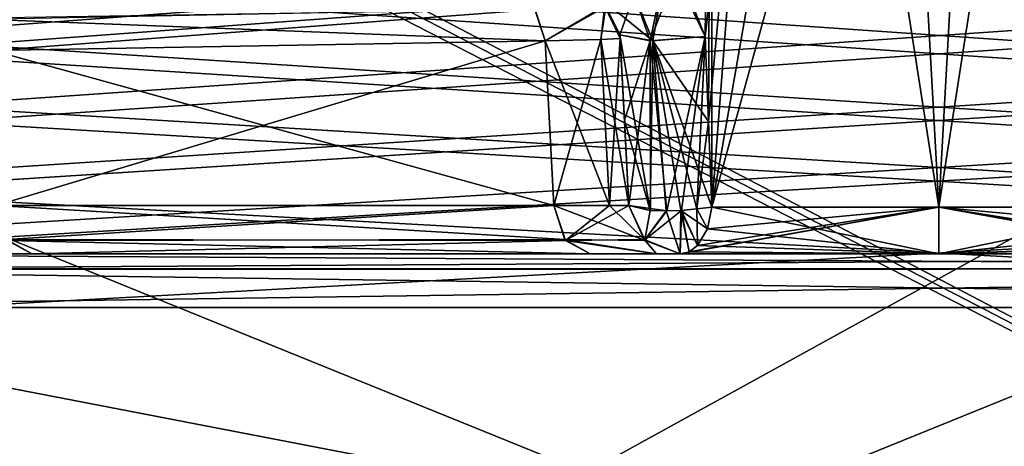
# Model space of a CAD drawing. Header units: inches. Extents: x -9.7 to 9.7, y -2.4 to 4.3.
# Tile 534 of 656: x -0.538 to 0.038, y -1.218 to -0.968. Entities that reach past the tile are written whole.
import ezdxf

# ---------------------------------------------------------------- set-up
doc = ezdxf.new("R2010")
doc.units = ezdxf.units.IN
doc.header["$LTSCALE"] = 101.851852
doc.header["$MEASUREMENT"] = 0
for name, color, linetype in [('1891', 7, 'CONTINUOUS'), ('1892', 7, 'CONTINUOUS'), ('1893', 7, 'CONTINUOUS'), ('1894', 7, 'CONTINUOUS'), ('1895', 7, 'CONTINUOUS'), ('1901', 7, 'CONTINUOUS'), ('1902', 7, 'CONTINUOUS'), ('1912', 7, 'CONTINUOUS'), ('1915', 7, 'CONTINUOUS'), ('1948', 7, 'CONTINUOUS'), ('231', 7, 'CONTINUOUS'), ('2554', 7, 'CONTINUOUS'), ('2564', 7, 'CONTINUOUS'), ('2589', 7, 'CONTINUOUS'), ('2620', 7, 'CONTINUOUS'), ('2621', 7, 'CONTINUOUS'), ('2622', 7, 'CONTINUOUS'), ('2623', 7, 'CONTINUOUS'), ('2624', 7, 'CONTINUOUS'), ('2625', 7, 'CONTINUOUS'), ('2645', 7, 'CONTINUOUS'), ('2646', 7, 'CONTINUOUS'), ('2647', 7, 'CONTINUOUS'), ('2657', 7, 'CONTINUOUS'), ('2680', 7, 'CONTINUOUS'), ('2681', 7, 'CONTINUOUS'), ('2682', 7, 'CONTINUOUS'), ('2683', 7, 'CONTINUOUS'), ('2684', 7, 'CONTINUOUS'), ('2687', 7, 'CONTINUOUS'), ('467', 7, 'CONTINUOUS'), ('811', 7, 'CONTINUOUS'), ('812', 7, 'CONTINUOUS'), ('813', 7, 'CONTINUOUS'), ('814', 7, 'CONTINUOUS'), ('8185', 7, 'CONTINUOUS'), ('8186', 7, 'CONTINUOUS'), ('8187', 7, 'CONTINUOUS'), ('8188', 7, 'CONTINUOUS'), ('8189', 7, 'CONTINUOUS'), ('8370', 7, 'CONTINUOUS'), ('8384', 7, 'CONTINUOUS')]:
    doc.layers.add(name, color=color, linetype=linetype)

msp = doc.modelspace()

# ---------------------------------------------------------------- linework, layer by layer
at = {"layer": '1891', "linetype": 'CONTINUOUS'}
for points in [[(-0.13685, -0.97777, -2.8532), (-0.15273, -0.93781, -2.8321), (-0.10209, -0.67564, -2.84702), (-0.13685, -0.97777, -2.8532)], [(-0.13493, -1.0275, -2.86062), (-0.13685, -0.97777, -2.8532), (-0.10209, -0.67564, -2.84702), (-0.13493, -1.0275, -2.86062)], [(-0.13298, -1.07761, -2.86788), (-0.13493, -1.0275, -2.86062), (-0.10209, -0.67564, -2.84702), (-0.13298, -1.07761, -2.86788)], [(0, -1.07761, -2.91416), (-0.13298, -1.07761, -2.86788), (-0.02232, -0.67564, -2.8776), (0, -1.07761, -2.91416)], [(-0.02232, -0.67564, -2.8776), (-0.13298, -1.07761, -2.86788), (-0.10209, -0.67564, -2.84702), (-0.02232, -0.67564, -2.8776)], [(0.06254, -0.67564, -2.86771), (0, -1.07761, -2.91416), (-0.02232, -0.67564, -2.8776), (0.06254, -0.67564, -2.86771)], [(0.13297, -1.07761, -2.86788), (0, -1.07761, -2.91416), (0.06254, -0.67564, -2.86771), (0.13297, -1.07761, -2.86788)]]:
    msp.add_3dface(points, dxfattribs=at)
at = {"layer": '1892', "linetype": 'CONTINUOUS'}
for points in [[(-0.18672, -0.97673, -2.87549), (-0.16898, -0.98022, -2.84856), (-0.18411, -1.02663, -2.88353), (-0.18672, -0.97673, -2.87549)], [(-0.16898, -0.98022, -2.84856), (-0.13685, -0.97777, -2.8532), (-0.15933, -1.07976, -2.86273), (-0.16898, -0.98022, -2.84856)], [(-0.15933, -1.07976, -2.86273), (-0.13685, -0.97777, -2.8532), (-0.15076, -1.07952, -2.86166), (-0.15933, -1.07976, -2.86273)], [(-0.15076, -1.07952, -2.86166), (-0.13685, -0.97777, -2.8532), (-0.14173, -1.07868, -2.86319), (-0.15076, -1.07952, -2.86166)], [(-0.13685, -0.97777, -2.8532), (-0.13493, -1.0275, -2.86062), (-0.14173, -1.07868, -2.86319), (-0.13685, -0.97777, -2.8532)], [(-0.16898, -0.98022, -2.84856), (-0.18149, -1.07657, -2.8913), (-0.18411, -1.02663, -2.88353), (-0.16898, -0.98022, -2.84856)], [(-0.18149, -1.07657, -2.8913), (-0.16898, -0.98022, -2.84856), (-0.16885, -1.07956, -2.86724), (-0.18149, -1.07657, -2.8913)], [(-0.16885, -1.07956, -2.86724), (-0.16898, -0.98022, -2.84856), (-0.15933, -1.07976, -2.86273), (-0.16885, -1.07956, -2.86724)], [(-0.13493, -1.0275, -2.86062), (-0.13298, -1.07761, -2.86788), (-0.14173, -1.07868, -2.86319), (-0.13493, -1.0275, -2.86062)]]:
    msp.add_3dface(points, dxfattribs=at)
at = {"layer": '1893', "linetype": 'CONTINUOUS'}
for points in [[(-0.18661, -0.97886, -2.99727), (-0.18672, -0.97673, -2.87549), (-0.18411, -1.02663, -2.88353), (-0.18661, -0.97886, -2.99727)], [(-0.18149, -1.07657, -2.8913), (-0.18661, -0.97886, -2.99727), (-0.18411, -1.02663, -2.88353), (-0.18149, -1.07657, -2.8913)], [(-0.18661, -0.97886, -2.99727), (-0.18149, -1.07657, -2.8913), (-0.18149, -1.07657, -2.99939), (-0.18661, -0.97886, -2.99727)]]:
    msp.add_3dface(points, dxfattribs=at)
at = {"layer": '1894', "linetype": 'CONTINUOUS'}
for points in [[(-0.23041, -0.98036, -3.10323), (-0.19798, -0.97955, -3.05463), (-0.22536, -1.07657, -3.10532), (-0.23041, -0.98036, -3.10323)], [(-0.22536, -1.07657, -3.10532), (-0.19798, -0.97955, -3.05463), (-0.19288, -1.0767, -3.05672), (-0.22536, -1.07657, -3.10532)], [(-0.19798, -0.97955, -3.05463), (-0.18661, -0.97886, -2.99727), (-0.19288, -1.0767, -3.05672), (-0.19798, -0.97955, -3.05463)], [(-0.18661, -0.97886, -2.99727), (-0.18149, -1.07657, -2.99939), (-0.19288, -1.0767, -3.05672), (-0.18661, -0.97886, -2.99727)]]:
    msp.add_3dface(points, dxfattribs=at)
at = {"layer": '1895', "linetype": 'CONTINUOUS'}
for points in [[(-0.55415, -0.98602, -3.42739), (-0.23041, -0.98036, -3.10323), (-0.55218, -1.07657, -3.43214), (-0.55415, -0.98602, -3.42739)], [(-0.23041, -0.98036, -3.10323), (-0.22536, -1.07657, -3.10532), (-0.55218, -1.07657, -3.43214), (-0.23041, -0.98036, -3.10323)]]:
    msp.add_3dface(points, dxfattribs=at)
at = {"layer": '1901', "linetype": 'CONTINUOUS'}
for points in [[(-0.58932, -1.105, -3.49227), (-0.531, -1.105, -3.45332), (-0.77731, -1.105, -3.65059), (-0.58932, -1.105, -3.49227)], [(-0.77731, -1.105, -3.65059), (-0.531, -1.105, -3.45332), (0.15153, -1.105, -2.99939), (-0.77731, -1.105, -3.65059)], [(0.77731, -1.105, -3.65059), (-0.77731, -1.105, -3.65059), (0.7728, -1.105, -3.57709), (0.77731, -1.105, -3.65059)], [(0.7728, -1.105, -3.57709), (-0.77731, -1.105, -3.65059), (0.65811, -1.105, -3.50597), (0.7728, -1.105, -3.57709)], [(0.65811, -1.105, -3.50597), (-0.77731, -1.105, -3.65059), (0.58932, -1.105, -3.49227), (0.65811, -1.105, -3.50597)], [(0.58932, -1.105, -3.49227), (-0.77731, -1.105, -3.65059), (0.531, -1.105, -3.45332), (0.58932, -1.105, -3.49227)], [(0.531, -1.105, -3.45332), (-0.77731, -1.105, -3.65059), (0.20418, -1.105, -3.1265), (0.531, -1.105, -3.45332)], [(0.20418, -1.105, -3.1265), (-0.77731, -1.105, -3.65059), (0.16523, -1.105, -3.06818), (0.20418, -1.105, -3.1265)], [(0.16523, -1.105, -3.06818), (-0.77731, -1.105, -3.65059), (0.15153, -1.105, -2.99939), (0.16523, -1.105, -3.06818)], [(0, -1.105, -2.94404), (0.15153, -1.105, -2.8913), (-0.531, -1.105, -3.45332), (0, -1.105, -2.94404)], [(-0.531, -1.105, -3.45332), (0.15153, -1.105, -2.8913), (0.15153, -1.105, -2.99939), (-0.531, -1.105, -3.45332)], [(-0.20418, -1.105, -3.1265), (0, -1.105, -2.94404), (-0.531, -1.105, -3.45332), (-0.20418, -1.105, -3.1265)], [(-0.16523, -1.105, -3.06818), (0, -1.105, -2.94404), (-0.20418, -1.105, -3.1265), (-0.16523, -1.105, -3.06818)], [(-0.15153, -1.105, -2.99939), (0, -1.105, -2.94404), (-0.16523, -1.105, -3.06818), (-0.15153, -1.105, -2.99939)], [(-0.15153, -1.105, -2.8913), (0, -1.105, -2.94404), (-0.15153, -1.105, -2.99939), (-0.15153, -1.105, -2.8913)]]:
    msp.add_3dface(points, dxfattribs=at)
at = {"layer": '1902', "linetype": 'CONTINUOUS'}
for points in [[(0, -1.07761, -2.91416), (0, -1.105, -2.94404), (-0.15153, -1.105, -2.8913), (0, -1.07761, -2.91416)], [(0, -1.07761, -2.91416), (-0.15153, -1.105, -2.8913), (-0.14621, -1.10375, -2.88458), (0, -1.07761, -2.91416)], [(-0.14133, -1.1001, -2.87843), (0, -1.07761, -2.91416), (-0.14621, -1.10375, -2.88458), (-0.14133, -1.1001, -2.87843)], [(-0.13552, -1.09035, -2.8711), (0, -1.07761, -2.91416), (-0.14133, -1.1001, -2.87843), (-0.13552, -1.09035, -2.8711)], [(-0.13298, -1.07761, -2.86788), (0, -1.07761, -2.91416), (-0.13552, -1.09035, -2.8711), (-0.13298, -1.07761, -2.86788)], [(0, -1.07761, -2.91416), (0.13297, -1.07761, -2.86788), (0, -1.105, -2.94404), (0, -1.07761, -2.91416)], [(0, -1.105, -2.94404), (0.13297, -1.07761, -2.86788), (0.13552, -1.09035, -2.8711), (0, -1.105, -2.94404)], [(0.14133, -1.1001, -2.87843), (0, -1.105, -2.94404), (0.13552, -1.09035, -2.8711), (0.14133, -1.1001, -2.87843)], [(0.14621, -1.10375, -2.88458), (0, -1.105, -2.94404), (0.14133, -1.1001, -2.87843), (0.14621, -1.10375, -2.88458)], [(0.15153, -1.105, -2.8913), (0, -1.105, -2.94404), (0.14621, -1.10375, -2.88458), (0.15153, -1.105, -2.8913)]]:
    msp.add_3dface(points, dxfattribs=at)
at = {"layer": '1912', "linetype": 'CONTINUOUS'}
for points in [[(-0.77731, -1.105, -3.65059), (0.79188, -1.11374, -3.67882), (-0.79186, -1.11369, -3.67876), (-0.77731, -1.105, -3.65059)], [(-0.77731, -1.105, -3.65059), (0.77731, -1.105, -3.65059), (0.79188, -1.11374, -3.67882), (-0.77731, -1.105, -3.65059)], [(-0.79186, -1.11369, -3.67876), (0.80561, -1.13627, -3.69695), (-0.80561, -1.13627, -3.69695), (-0.79186, -1.11369, -3.67876)], [(0.79188, -1.11374, -3.67882), (0.80561, -1.13627, -3.69695), (-0.79186, -1.11369, -3.67876), (0.79188, -1.11374, -3.67882)]]:
    msp.add_3dface(points, dxfattribs=at)
at = {"layer": '1915', "linetype": 'CONTINUOUS'}
for points in [[(-0.80561, -1.13627, -3.69695), (0.80561, -1.13627, -3.69695), (-0.87633, -1.44873, -3.82319), (-0.80561, -1.13627, -3.69695)], [(0.80561, -1.13627, -3.69695), (0.83428, -1.24606, -3.7413), (-0.87633, -1.44873, -3.82319), (0.80561, -1.13627, -3.69695)]]:
    msp.add_3dface(points, dxfattribs=at)
at = {"layer": '1948', "linetype": 'CONTINUOUS'}
for points in [[(-0.92191, -0.63817, -4.47526), (-0.91869, -0.64808, -4.47474), (0.86929, -1.57343, -4.42625), (-0.92191, -0.63817, -4.47526)], [(-0.92191, -0.63817, -4.47526), (0.86929, -1.57343, -4.42625), (0.91724, -0.65843, -4.4742), (-0.92191, -0.63817, -4.47526)], [(-0.91869, -0.64808, -4.47474), (-0.91724, -0.65843, -4.4742), (0.86929, -1.57343, -4.42625), (-0.91869, -0.64808, -4.47474)], [(0.86929, -1.57343, -4.42625), (-0.91724, -0.65843, -4.4742), (-0.86929, -1.57343, -4.42625), (0.86929, -1.57343, -4.42625)]]:
    msp.add_3dface(points, dxfattribs=at)
at = {"layer": '231', "linetype": 'CONTINUOUS'}
for points in [[(8.57837, -1.57343, -4.62775), (-8.57837, -1.57343, -4.62775), (8.52935, -0.63817, -4.57874), (8.57837, -1.57343, -4.62775)], [(5.89693, -0.63817, -4.57874), (-8.57837, -1.57343, -4.62775), (5.12257, -0.63817, -4.57874), (5.89693, -0.63817, -4.57874)], [(-8.57837, -1.57343, -4.62775), (5.89693, -0.63817, -4.57874), (6.10307, -0.63817, -4.57874), (-8.57837, -1.57343, -4.62775)], [(5.12257, -0.63817, -4.57874), (-8.57837, -1.57343, -4.62775), (4.87743, -0.63817, -4.57874), (5.12257, -0.63817, -4.57874)], [(4.87743, -0.63817, -4.57874), (-8.57837, -1.57343, -4.62775), (4.10307, -0.63817, -4.57874), (4.87743, -0.63817, -4.57874)], [(4.10307, -0.63817, -4.57874), (-8.57837, -1.57343, -4.62775), (3.89693, -0.63817, -4.57874), (4.10307, -0.63817, -4.57874)], [(3.89693, -0.63817, -4.57874), (-8.57837, -1.57343, -4.62775), (3.12257, -0.63817, -4.57874), (3.89693, -0.63817, -4.57874)], [(3.12257, -0.63817, -4.57874), (-8.57837, -1.57343, -4.62775), (2.87743, -0.63817, -4.57874), (3.12257, -0.63817, -4.57874)], [(2.87743, -0.63817, -4.57874), (-8.57837, -1.57343, -4.62775), (2.10307, -0.63817, -4.57874), (2.87743, -0.63817, -4.57874)], [(2.10307, -0.63817, -4.57874), (-8.57837, -1.57343, -4.62775), (1.89693, -0.63817, -4.57874), (2.10307, -0.63817, -4.57874)], [(1.89693, -0.63817, -4.57874), (-8.57837, -1.57343, -4.62775), (-1.89693, -0.63817, -4.57874), (1.89693, -0.63817, -4.57874)], [(8.52935, -0.63817, -4.57874), (-8.57837, -1.57343, -4.62775), (7.12257, -0.63817, -4.57874), (8.52935, -0.63817, -4.57874)], [(7.12257, -0.63817, -4.57874), (-8.57837, -1.57343, -4.62775), (6.87743, -0.63817, -4.57874), (7.12257, -0.63817, -4.57874)], [(6.87743, -0.63817, -4.57874), (-8.57837, -1.57343, -4.62775), (6.10307, -0.63817, -4.57874), (6.87743, -0.63817, -4.57874)]]:
    msp.add_3dface(points, dxfattribs=at)
at = {"layer": '2554', "linetype": 'CONTINUOUS'}
for points in [[(-0.15272, -0.93782, 2.8321), (-0.13685, -0.97778, 2.8532), (-0.13315, -0.67564, 2.81962), (-0.15272, -0.93782, 2.8321)], [(-0.13685, -0.97778, 2.8532), (-0.13493, -1.0275, 2.86062), (-0.13315, -0.67564, 2.81962), (-0.13685, -0.97778, 2.8532)], [(-0.13493, -1.0275, 2.86062), (-0.13297, -1.07761, 2.86788), (-0.13315, -0.67564, 2.81962), (-0.13493, -1.0275, 2.86062)], [(-0.13315, -0.67564, 2.81962), (-0.13297, -1.07761, 2.86788), (-0.06254, -0.67564, 2.86771), (-0.13315, -0.67564, 2.81962)], [(-0.13297, -1.07761, 2.86788), (0, -1.07761, 2.91416), (-0.06254, -0.67564, 2.86771), (-0.13297, -1.07761, 2.86788)], [(-0.06254, -0.67564, 2.86771), (0, -1.07761, 2.91416), (0.02232, -0.67564, 2.8776), (-0.06254, -0.67564, 2.86771)], [(0, -1.07761, 2.91416), (0.13298, -1.07761, 2.86788), (0.02232, -0.67564, 2.8776), (0, -1.07761, 2.91416)], [(0.02232, -0.67564, 2.8776), (0.13298, -1.07761, 2.86788), (0.10209, -0.67564, 2.84702), (0.02232, -0.67564, 2.8776)]]:
    msp.add_3dface(points, dxfattribs=at)
at = {"layer": '2564', "linetype": 'CONTINUOUS'}
for points in [[(0.83223, -1.44873, 3.82319), (-0.78869, -1.13627, 3.69695), (-0.80812, -1.22417, 3.73246), (0.83223, -1.44873, 3.82319)], [(0.80561, -1.13627, 3.69695), (-0.78869, -1.13627, 3.69695), (0.83223, -1.44873, 3.82319), (0.80561, -1.13627, 3.69695)]]:
    msp.add_3dface(points, dxfattribs=at)
at = {"layer": '2589', "linetype": 'CONTINUOUS'}
for points in [[(0.8742, -0.63817, 4.47526), (-0.82519, -1.57343, 4.42625), (-0.8742, -0.63817, 4.47526), (0.8742, -0.63817, 4.47526)], [(0.8742, -0.63817, 4.47526), (0.82519, -1.57343, 4.42625), (-0.82519, -1.57343, 4.42625), (0.8742, -0.63817, 4.47526)]]:
    msp.add_3dface(points, dxfattribs=at)
at = {"layer": '2620', "linetype": 'CONTINUOUS'}
for points in [[(-0.56057, -0.96703, 3.42131), (-0.55415, -0.98602, 3.42739), (-0.23643, -0.9619, 3.09753), (-0.56057, -0.96703, 3.42131)], [(-0.23643, -0.9619, 3.09753), (-0.55415, -0.98602, 3.42739), (-0.23041, -0.98036, 3.10323), (-0.23643, -0.9619, 3.09753)]]:
    msp.add_3dface(points, dxfattribs=at)
at = {"layer": '2621', "linetype": 'CONTINUOUS'}
for points in [[(-0.23643, -0.9619, 3.09753), (-0.23041, -0.98036, 3.10323), (-0.19559, -0.95974, 2.99762), (-0.23643, -0.9619, 3.09753)], [(-0.19559, -0.95974, 2.99762), (-0.23041, -0.98036, 3.10323), (-0.19798, -0.97955, 3.05461), (-0.19559, -0.95974, 2.99762)], [(-0.18661, -0.97886, 2.99727), (-0.19559, -0.95974, 2.99762), (-0.19798, -0.97955, 3.05461), (-0.18661, -0.97886, 2.99727)]]:
    msp.add_3dface(points, dxfattribs=at)
at = {"layer": '2622', "linetype": 'CONTINUOUS'}
for points in [[(-0.18661, -0.97886, 2.99727), (-0.18672, -0.97673, 2.87549), (-0.19761, -0.95551, 2.84609), (-0.18661, -0.97886, 2.99727)], [(-0.19559, -0.95974, 2.99762), (-0.18661, -0.97886, 2.99727), (-0.19761, -0.95551, 2.84609), (-0.19559, -0.95974, 2.99762)]]:
    msp.add_3dface(points, dxfattribs=at)
at = {"layer": '2623', "linetype": 'CONTINUOUS'}
for points in [[(-0.18411, -1.02663, 2.88353), (-0.18672, -0.97673, 2.87549), (-0.18661, -0.97886, 2.99727), (-0.18411, -1.02663, 2.88353)], [(-0.18149, -1.07657, 2.8913), (-0.18411, -1.02663, 2.88353), (-0.18661, -0.97886, 2.99727), (-0.18149, -1.07657, 2.8913)], [(-0.18149, -1.07657, 2.99939), (-0.18149, -1.07657, 2.8913), (-0.18661, -0.97886, 2.99727), (-0.18149, -1.07657, 2.99939)]]:
    msp.add_3dface(points, dxfattribs=at)
at = {"layer": '2624', "linetype": 'CONTINUOUS'}
for points in [[(-0.18672, -0.97673, 2.87549), (-0.16905, -1.07955, 2.86738), (-0.16736, -0.98025, 2.84789), (-0.18672, -0.97673, 2.87549)], [(-0.16905, -1.07955, 2.86738), (-0.18672, -0.97673, 2.87549), (-0.18411, -1.02663, 2.88353), (-0.16905, -1.07955, 2.86738)], [(-0.13493, -1.0275, 2.86062), (-0.13685, -0.97778, 2.8532), (-0.16736, -0.98025, 2.84789), (-0.13493, -1.0275, 2.86062)], [(-0.16905, -1.07955, 2.86738), (-0.1596, -1.07975, 2.8628), (-0.16736, -0.98025, 2.84789), (-0.16905, -1.07955, 2.86738)], [(-0.13297, -1.07761, 2.86788), (-0.13493, -1.0275, 2.86062), (-0.16736, -0.98025, 2.84789), (-0.13297, -1.07761, 2.86788)], [(-0.14175, -1.07869, 2.86318), (-0.13297, -1.07761, 2.86788), (-0.16736, -0.98025, 2.84789), (-0.14175, -1.07869, 2.86318)], [(-0.1596, -1.07975, 2.8628), (-0.15099, -1.07952, 2.86165), (-0.16736, -0.98025, 2.84789), (-0.1596, -1.07975, 2.8628)], [(-0.15099, -1.07952, 2.86165), (-0.14175, -1.07869, 2.86318), (-0.16736, -0.98025, 2.84789), (-0.15099, -1.07952, 2.86165)], [(-0.18149, -1.07657, 2.8913), (-0.16905, -1.07955, 2.86738), (-0.18411, -1.02663, 2.88353), (-0.18149, -1.07657, 2.8913)]]:
    msp.add_3dface(points, dxfattribs=at)
at = {"layer": '2625', "linetype": 'CONTINUOUS'}
for points in [[(-0.16736, -0.98025, 2.84789), (-0.15892, -0.932, 2.82376), (-0.1783, -0.95319, 2.82415), (-0.16736, -0.98025, 2.84789)], [(-0.13685, -0.97778, 2.8532), (-0.15892, -0.932, 2.82376), (-0.16736, -0.98025, 2.84789), (-0.13685, -0.97778, 2.8532)], [(-0.13685, -0.97778, 2.8532), (-0.15272, -0.93782, 2.8321), (-0.15892, -0.932, 2.82376), (-0.13685, -0.97778, 2.8532)], [(-0.19964, -0.95398, 2.84031), (-0.16736, -0.98025, 2.84789), (-0.1783, -0.95319, 2.82415), (-0.19964, -0.95398, 2.84031)], [(-0.16736, -0.98025, 2.84789), (-0.19964, -0.95398, 2.84031), (-0.19761, -0.95551, 2.84609), (-0.16736, -0.98025, 2.84789)], [(-0.18672, -0.97673, 2.87549), (-0.16736, -0.98025, 2.84789), (-0.19761, -0.95551, 2.84609), (-0.18672, -0.97673, 2.87549)]]:
    msp.add_3dface(points, dxfattribs=at)
at = {"layer": '2645', "linetype": 'CONTINUOUS'}
for points in [[(-0.16905, -1.07955, 2.86738), (-0.18149, -1.07657, 2.8913), (-0.17218, -1.09676, 2.8913), (-0.16905, -1.07955, 2.86738)], [(-0.13552, -1.09035, 2.8711), (-0.13297, -1.07761, 2.86788), (-0.14175, -1.07869, 2.86318), (-0.13552, -1.09035, 2.8711)], [(-0.1596, -1.07975, 2.8628), (-0.16905, -1.07955, 2.86738), (-0.17218, -1.09676, 2.8913), (-0.1596, -1.07975, 2.8628)], [(-0.15153, -1.105, 2.8913), (-0.1596, -1.07975, 2.8628), (-0.17218, -1.09676, 2.8913), (-0.15153, -1.105, 2.8913)], [(-0.1596, -1.07975, 2.8628), (-0.15153, -1.105, 2.8913), (-0.15099, -1.07952, 2.86165), (-0.1596, -1.07975, 2.8628)], [(-0.15153, -1.105, 2.8913), (-0.14621, -1.10375, 2.88458), (-0.15099, -1.07952, 2.86165), (-0.15153, -1.105, 2.8913)], [(-0.15099, -1.07952, 2.86165), (-0.13552, -1.09035, 2.8711), (-0.14175, -1.07869, 2.86318), (-0.15099, -1.07952, 2.86165)], [(-0.14621, -1.10375, 2.88458), (-0.14133, -1.1001, 2.87843), (-0.15099, -1.07952, 2.86165), (-0.14621, -1.10375, 2.88458)], [(-0.14133, -1.1001, 2.87843), (-0.13552, -1.09035, 2.8711), (-0.15099, -1.07952, 2.86165), (-0.14133, -1.1001, 2.87843)]]:
    msp.add_3dface(points, dxfattribs=at)
at = {"layer": '2646', "linetype": 'CONTINUOUS'}
for points in [[(0, -1.105, 2.94404), (-0.13297, -1.07761, 2.86788), (-0.13552, -1.09035, 2.8711), (0, -1.105, 2.94404)], [(0, -1.07761, 2.91416), (-0.13297, -1.07761, 2.86788), (0, -1.105, 2.94404), (0, -1.07761, 2.91416)], [(0.13298, -1.07761, 2.86788), (0, -1.07761, 2.91416), (0.13552, -1.09035, 2.8711), (0.13298, -1.07761, 2.86788)], [(0, -1.07761, 2.91416), (0, -1.105, 2.94404), (0.15153, -1.105, 2.8913), (0, -1.07761, 2.91416)], [(0, -1.07761, 2.91416), (0.15153, -1.105, 2.8913), (0.14621, -1.10375, 2.88458), (0, -1.07761, 2.91416)], [(0.13552, -1.09035, 2.8711), (0, -1.07761, 2.91416), (0.14133, -1.1001, 2.87843), (0.13552, -1.09035, 2.8711)], [(0.14133, -1.1001, 2.87843), (0, -1.07761, 2.91416), (0.14621, -1.10375, 2.88458), (0.14133, -1.1001, 2.87843)], [(-0.14133, -1.1001, 2.87843), (0, -1.105, 2.94404), (-0.13552, -1.09035, 2.8711), (-0.14133, -1.1001, 2.87843)], [(-0.14621, -1.10375, 2.88458), (0, -1.105, 2.94404), (-0.14133, -1.1001, 2.87843), (-0.14621, -1.10375, 2.88458)], [(-0.15153, -1.105, 2.8913), (0, -1.105, 2.94404), (-0.14621, -1.10375, 2.88458), (-0.15153, -1.105, 2.8913)]]:
    msp.add_3dface(points, dxfattribs=at)
at = {"layer": '2647', "linetype": 'CONTINUOUS'}
for points in [[(-0.76255, -1.105, 3.65059), (0.77731, -1.105, 3.65059), (-0.7583, -1.105, 3.57724), (-0.76255, -1.105, 3.65059)], [(-0.7583, -1.105, 3.57724), (0.77731, -1.105, 3.65059), (-0.65811, -1.105, 3.50597), (-0.7583, -1.105, 3.57724)], [(-0.65811, -1.105, 3.50597), (0.77731, -1.105, 3.65059), (-0.58932, -1.105, 3.49227), (-0.65811, -1.105, 3.50597)], [(-0.58932, -1.105, 3.49227), (0.77731, -1.105, 3.65059), (-0.531, -1.105, 3.45332), (-0.58932, -1.105, 3.49227)], [(-0.531, -1.105, 3.45332), (0.77731, -1.105, 3.65059), (-0.20418, -1.105, 3.1265), (-0.531, -1.105, 3.45332)], [(-0.20418, -1.105, 3.1265), (0.77731, -1.105, 3.65059), (-0.16523, -1.105, 3.06818), (-0.20418, -1.105, 3.1265)], [(-0.16523, -1.105, 3.06818), (0.77731, -1.105, 3.65059), (-0.15153, -1.105, 2.99939), (-0.16523, -1.105, 3.06818)], [(0.77731, -1.105, 3.65059), (0.531, -1.105, 3.45332), (-0.15153, -1.105, 2.99939), (0.77731, -1.105, 3.65059)], [(0, -1.105, 2.94404), (-0.15153, -1.105, 2.8913), (0.531, -1.105, 3.45332), (0, -1.105, 2.94404)], [(0.531, -1.105, 3.45332), (-0.15153, -1.105, 2.8913), (-0.15153, -1.105, 2.99939), (0.531, -1.105, 3.45332)], [(0.15153, -1.105, 2.8913), (0, -1.105, 2.94404), (0.15153, -1.105, 2.99939), (0.15153, -1.105, 2.8913)], [(0.15153, -1.105, 2.99939), (0, -1.105, 2.94404), (0.16523, -1.105, 3.06818), (0.15153, -1.105, 2.99939)], [(0.16523, -1.105, 3.06818), (0, -1.105, 2.94404), (0.20418, -1.105, 3.1265), (0.16523, -1.105, 3.06818)], [(0.20418, -1.105, 3.1265), (0, -1.105, 2.94404), (0.531, -1.105, 3.45332), (0.20418, -1.105, 3.1265)]]:
    msp.add_3dface(points, dxfattribs=at)
at = {"layer": '2657', "linetype": 'CONTINUOUS'}
for points in [[(0.77731, -1.105, 3.65059), (-0.76255, -1.105, 3.65059), (-0.77644, -1.11409, 3.67933), (0.77731, -1.105, 3.65059)], [(0.77731, -1.105, 3.65059), (-0.77644, -1.11409, 3.67933), (0.79186, -1.11369, 3.67876), (0.77731, -1.105, 3.65059)], [(-0.77644, -1.11409, 3.67933), (-0.78869, -1.13627, 3.69695), (0.79186, -1.11369, 3.67876), (-0.77644, -1.11409, 3.67933)], [(0.79186, -1.11369, 3.67876), (-0.78869, -1.13627, 3.69695), (0.80561, -1.13627, 3.69695), (0.79186, -1.11369, 3.67876)]]:
    msp.add_3dface(points, dxfattribs=at)
at = {"layer": '2680', "linetype": 'CONTINUOUS'}
for points in [[(-0.55415, -0.98602, 3.42739), (-0.22536, -1.07657, 3.10532), (-0.23041, -0.98036, 3.10323), (-0.55415, -0.98602, 3.42739)], [(-0.55218, -1.07657, 3.43214), (-0.22536, -1.07657, 3.10532), (-0.55415, -0.98602, 3.42739), (-0.55218, -1.07657, 3.43214)]]:
    msp.add_3dface(points, dxfattribs=at)
at = {"layer": '2681', "linetype": 'CONTINUOUS'}
for points in [[(-0.23041, -0.98036, 3.10323), (-0.19288, -1.0767, 3.05672), (-0.19798, -0.97955, 3.05461), (-0.23041, -0.98036, 3.10323)], [(-0.18149, -1.07657, 2.99939), (-0.18661, -0.97886, 2.99727), (-0.19798, -0.97955, 3.05461), (-0.18149, -1.07657, 2.99939)], [(-0.19288, -1.0767, 3.05672), (-0.18149, -1.07657, 2.99939), (-0.19798, -0.97955, 3.05461), (-0.19288, -1.0767, 3.05672)], [(-0.22536, -1.07657, 3.10532), (-0.19288, -1.0767, 3.05672), (-0.23041, -0.98036, 3.10323), (-0.22536, -1.07657, 3.10532)]]:
    msp.add_3dface(points, dxfattribs=at)
at = {"layer": '2682', "linetype": 'CONTINUOUS'}
for points in [[(-0.22536, -1.07657, 3.10532), (-0.21857, -1.09705, 3.11211), (-0.19288, -1.0767, 3.05672), (-0.22536, -1.07657, 3.10532)], [(-0.17248, -1.09647, 2.99939), (-0.18149, -1.07657, 2.99939), (-0.21857, -1.09705, 3.11211), (-0.17248, -1.09647, 2.99939)], [(-0.21857, -1.09705, 3.11211), (-0.18149, -1.07657, 2.99939), (-0.19288, -1.0767, 3.05672), (-0.21857, -1.09705, 3.11211)], [(-0.16523, -1.105, 3.06818), (-0.17248, -1.09647, 2.99939), (-0.21857, -1.09705, 3.11211), (-0.16523, -1.105, 3.06818)], [(-0.20418, -1.105, 3.1265), (-0.16523, -1.105, 3.06818), (-0.21857, -1.09705, 3.11211), (-0.20418, -1.105, 3.1265)], [(-0.16523, -1.105, 3.06818), (-0.15153, -1.105, 2.99939), (-0.17248, -1.09647, 2.99939), (-0.16523, -1.105, 3.06818)]]:
    msp.add_3dface(points, dxfattribs=at)
at = {"layer": '2683', "linetype": 'CONTINUOUS'}
for points in [[(-0.54582, -1.09647, 3.4385), (-0.22536, -1.07657, 3.10532), (-0.55218, -1.07657, 3.43214), (-0.54582, -1.09647, 3.4385)], [(-0.21857, -1.09705, 3.11211), (-0.22536, -1.07657, 3.10532), (-0.54582, -1.09647, 3.4385), (-0.21857, -1.09705, 3.11211)], [(-0.531, -1.105, 3.45332), (-0.21857, -1.09705, 3.11211), (-0.54582, -1.09647, 3.4385), (-0.531, -1.105, 3.45332)], [(-0.531, -1.105, 3.45332), (-0.20418, -1.105, 3.1265), (-0.21857, -1.09705, 3.11211), (-0.531, -1.105, 3.45332)]]:
    msp.add_3dface(points, dxfattribs=at)
at = {"layer": '2684', "linetype": 'CONTINUOUS'}
msp.add_3dface([(-0.58932, -1.105, 3.49227), (-0.531, -1.105, 3.45332), (-0.54582, -1.09647, 3.4385), (-0.58932, -1.105, 3.49227)], dxfattribs=at)
at = {"layer": '2687', "linetype": 'CONTINUOUS'}
for points in [[(-0.17218, -1.09676, 2.8913), (-0.18149, -1.07657, 2.8913), (-0.17248, -1.09647, 2.99939), (-0.17218, -1.09676, 2.8913)], [(-0.18149, -1.07657, 2.8913), (-0.18149, -1.07657, 2.99939), (-0.17248, -1.09647, 2.99939), (-0.18149, -1.07657, 2.8913)], [(-0.15153, -1.105, 2.99939), (-0.17218, -1.09676, 2.8913), (-0.17248, -1.09647, 2.99939), (-0.15153, -1.105, 2.99939)], [(-0.15153, -1.105, 2.99939), (-0.15153, -1.105, 2.8913), (-0.17218, -1.09676, 2.8913), (-0.15153, -1.105, 2.99939)]]:
    msp.add_3dface(points, dxfattribs=at)
at = {"layer": '467', "linetype": 'CONTINUOUS'}
for points in [[(-1.12257, -0.63817, 4.57874), (8.57837, -1.57343, 4.62775), (-1.08228, -0.62134, 4.57786), (-1.12257, -0.63817, 4.57874)], [(-1.08228, -0.62134, 4.57786), (8.57837, -1.57343, 4.62775), (-0.87743, -0.63817, 4.57874), (-1.08228, -0.62134, 4.57786)], [(-8.57837, -1.57343, 4.62775), (8.57837, -1.57343, 4.62775), (-8.52935, -0.63817, 4.57874), (-8.57837, -1.57343, 4.62775)], [(-8.52935, -0.63817, 4.57874), (8.57837, -1.57343, 4.62775), (-7.12257, -0.63817, 4.57874), (-8.52935, -0.63817, 4.57874)], [(-7.12257, -0.63817, 4.57874), (8.57837, -1.57343, 4.62775), (-6.87743, -0.63817, 4.57874), (-7.12257, -0.63817, 4.57874)], [(-6.87743, -0.63817, 4.57874), (8.57837, -1.57343, 4.62775), (-6.10307, -0.63817, 4.57874), (-6.87743, -0.63817, 4.57874)], [(-6.10307, -0.63817, 4.57874), (8.57837, -1.57343, 4.62775), (-5.89693, -0.63817, 4.57874), (-6.10307, -0.63817, 4.57874)], [(-5.89693, -0.63817, 4.57874), (8.57837, -1.57343, 4.62775), (-5.12257, -0.63817, 4.57874), (-5.89693, -0.63817, 4.57874)], [(-5.12257, -0.63817, 4.57874), (8.57837, -1.57343, 4.62775), (-4.87743, -0.63817, 4.57874), (-5.12257, -0.63817, 4.57874)], [(-4.87743, -0.63817, 4.57874), (8.57837, -1.57343, 4.62775), (-4.10307, -0.63817, 4.57874), (-4.87743, -0.63817, 4.57874)], [(8.57837, -1.57343, 4.62775), (-3.89693, -0.63817, 4.57874), (-4.10307, -0.63817, 4.57874), (8.57837, -1.57343, 4.62775)], [(-3.89693, -0.63817, 4.57874), (8.57837, -1.57343, 4.62775), (-3.12257, -0.63817, 4.57874), (-3.89693, -0.63817, 4.57874)], [(-3.12257, -0.63817, 4.57874), (8.57837, -1.57343, 4.62775), (-2.87743, -0.63817, 4.57874), (-3.12257, -0.63817, 4.57874)], [(-2.87743, -0.63817, 4.57874), (8.57837, -1.57343, 4.62775), (-2.10307, -0.63817, 4.57874), (-2.87743, -0.63817, 4.57874)], [(-2.10307, -0.63817, 4.57874), (8.57837, -1.57343, 4.62775), (-1.89693, -0.63817, 4.57874), (-2.10307, -0.63817, 4.57874)], [(-1.89693, -0.63817, 4.57874), (8.57837, -1.57343, 4.62775), (-1.12257, -0.63817, 4.57874), (-1.89693, -0.63817, 4.57874)], [(-0.87743, -0.63817, 4.57874), (8.57837, -1.57343, 4.62775), (0.87743, -0.63817, 4.57874), (-0.87743, -0.63817, 4.57874)]]:
    msp.add_3dface(points, dxfattribs=at)
at = {"layer": '811', "linetype": 'CONTINUOUS'}
for points in [[(-0.15892, -0.932, -2.82376), (-0.16898, -0.98022, -2.84856), (-0.1783, -0.95318, -2.82415), (-0.15892, -0.932, -2.82376)], [(-0.15273, -0.93781, -2.8321), (-0.16898, -0.98022, -2.84856), (-0.15892, -0.932, -2.82376), (-0.15273, -0.93781, -2.8321)], [(-0.13685, -0.97777, -2.8532), (-0.16898, -0.98022, -2.84856), (-0.15273, -0.93781, -2.8321), (-0.13685, -0.97777, -2.8532)], [(-0.1783, -0.95318, -2.82415), (-0.18672, -0.97673, -2.87549), (-0.19761, -0.95551, -2.84608), (-0.1783, -0.95318, -2.82415)], [(-0.16898, -0.98022, -2.84856), (-0.18672, -0.97673, -2.87549), (-0.1783, -0.95318, -2.82415), (-0.16898, -0.98022, -2.84856)]]:
    msp.add_3dface(points, dxfattribs=at)
at = {"layer": '812', "linetype": 'CONTINUOUS'}
for points in [[(-0.19761, -0.95551, -2.84608), (-0.18672, -0.97673, -2.87549), (-0.19501, -0.96029, -2.99761), (-0.19761, -0.95551, -2.84608)], [(-0.19501, -0.96029, -2.99761), (-0.18672, -0.97673, -2.87549), (-0.18661, -0.97886, -2.99727), (-0.19501, -0.96029, -2.99761)]]:
    msp.add_3dface(points, dxfattribs=at)
at = {"layer": '813', "linetype": 'CONTINUOUS'}
for points in [[(-0.23683, -0.96137, -3.09714), (-0.19501, -0.96029, -2.99761), (-0.23041, -0.98036, -3.10323), (-0.23683, -0.96137, -3.09714)], [(-0.23041, -0.98036, -3.10323), (-0.19501, -0.96029, -2.99761), (-0.19798, -0.97955, -3.05463), (-0.23041, -0.98036, -3.10323)], [(-0.19501, -0.96029, -2.99761), (-0.18661, -0.97886, -2.99727), (-0.19798, -0.97955, -3.05463), (-0.19501, -0.96029, -2.99761)]]:
    msp.add_3dface(points, dxfattribs=at)
at = {"layer": '814', "linetype": 'CONTINUOUS'}
for points in [[(-0.23683, -0.96137, -3.09714), (-0.23041, -0.98036, -3.10323), (-0.56018, -0.96756, -3.42169), (-0.23683, -0.96137, -3.09714)], [(-0.56018, -0.96756, -3.42169), (-0.23041, -0.98036, -3.10323), (-0.55415, -0.98602, -3.42739), (-0.56018, -0.96756, -3.42169)]]:
    msp.add_3dface(points, dxfattribs=at)
at = {"layer": '8185', "linetype": 'CONTINUOUS'}
for points in [[(-0.18149, -1.07657, -2.8913), (-0.16885, -1.07956, -2.86724), (-0.15933, -1.07976, -2.86273), (-0.18149, -1.07657, -2.8913)], [(-0.18149, -1.07657, -2.8913), (-0.15933, -1.07976, -2.86273), (-0.17218, -1.09676, -2.8913), (-0.18149, -1.07657, -2.8913)], [(-0.14173, -1.07868, -2.86319), (-0.13298, -1.07761, -2.86788), (-0.13552, -1.09035, -2.8711), (-0.14173, -1.07868, -2.86319)], [(-0.15933, -1.07976, -2.86273), (-0.15076, -1.07952, -2.86166), (-0.17218, -1.09676, -2.8913), (-0.15933, -1.07976, -2.86273)], [(-0.15076, -1.07952, -2.86166), (-0.15153, -1.105, -2.8913), (-0.17218, -1.09676, -2.8913), (-0.15076, -1.07952, -2.86166)], [(-0.15153, -1.105, -2.8913), (-0.15076, -1.07952, -2.86166), (-0.14621, -1.10375, -2.88458), (-0.15153, -1.105, -2.8913)], [(-0.15076, -1.07952, -2.86166), (-0.14173, -1.07868, -2.86319), (-0.14133, -1.1001, -2.87843), (-0.15076, -1.07952, -2.86166)], [(-0.15076, -1.07952, -2.86166), (-0.14133, -1.1001, -2.87843), (-0.14621, -1.10375, -2.88458), (-0.15076, -1.07952, -2.86166)], [(-0.14173, -1.07868, -2.86319), (-0.13552, -1.09035, -2.8711), (-0.14133, -1.1001, -2.87843), (-0.14173, -1.07868, -2.86319)]]:
    msp.add_3dface(points, dxfattribs=at)
at = {"layer": '8186', "linetype": 'CONTINUOUS'}
for points in [[(-0.18149, -1.07657, -2.99939), (-0.18149, -1.07657, -2.8913), (-0.17218, -1.09676, -2.8913), (-0.18149, -1.07657, -2.99939)], [(-0.18149, -1.07657, -2.99939), (-0.17218, -1.09676, -2.8913), (-0.17188, -1.09705, -2.99939), (-0.18149, -1.07657, -2.99939)], [(-0.17218, -1.09676, -2.8913), (-0.15153, -1.105, -2.8913), (-0.17188, -1.09705, -2.99939), (-0.17218, -1.09676, -2.8913)], [(-0.15153, -1.105, -2.8913), (-0.15153, -1.105, -2.99939), (-0.17188, -1.09705, -2.99939), (-0.15153, -1.105, -2.8913)]]:
    msp.add_3dface(points, dxfattribs=at)
at = {"layer": '8187', "linetype": 'CONTINUOUS'}
for points in [[(-0.22536, -1.07657, -3.10532), (-0.19288, -1.0767, -3.05672), (-0.17188, -1.09705, -2.99939), (-0.22536, -1.07657, -3.10532)], [(-0.22536, -1.07657, -3.10532), (-0.17188, -1.09705, -2.99939), (-0.219, -1.09647, -3.11168), (-0.22536, -1.07657, -3.10532)], [(-0.19288, -1.0767, -3.05672), (-0.18149, -1.07657, -2.99939), (-0.17188, -1.09705, -2.99939), (-0.19288, -1.0767, -3.05672)], [(-0.16523, -1.105, -3.06818), (-0.20418, -1.105, -3.1265), (-0.219, -1.09647, -3.11168), (-0.16523, -1.105, -3.06818)], [(-0.17188, -1.09705, -2.99939), (-0.16523, -1.105, -3.06818), (-0.219, -1.09647, -3.11168), (-0.17188, -1.09705, -2.99939)], [(-0.15153, -1.105, -2.99939), (-0.16523, -1.105, -3.06818), (-0.17188, -1.09705, -2.99939), (-0.15153, -1.105, -2.99939)]]:
    msp.add_3dface(points, dxfattribs=at)
at = {"layer": '8188', "linetype": 'CONTINUOUS'}
for points in [[(-0.55218, -1.07657, -3.43214), (-0.22536, -1.07657, -3.10532), (-0.219, -1.09647, -3.11168), (-0.55218, -1.07657, -3.43214)], [(-0.55218, -1.07657, -3.43214), (-0.219, -1.09647, -3.11168), (-0.54539, -1.09705, -3.43893), (-0.55218, -1.07657, -3.43214)], [(-0.219, -1.09647, -3.11168), (-0.20418, -1.105, -3.1265), (-0.54539, -1.09705, -3.43893), (-0.219, -1.09647, -3.11168)], [(-0.20418, -1.105, -3.1265), (-0.531, -1.105, -3.45332), (-0.54539, -1.09705, -3.43893), (-0.20418, -1.105, -3.1265)]]:
    msp.add_3dface(points, dxfattribs=at)
at = {"layer": '8189', "linetype": 'CONTINUOUS'}
msp.add_3dface([(-0.531, -1.105, -3.45332), (-0.58932, -1.105, -3.49227), (-0.54539, -1.09705, -3.43893), (-0.531, -1.105, -3.45332)], dxfattribs=at)
at = {"layer": '8370', "linetype": 'CONTINUOUS'}
for points in [[(-2.79289, -2.4479, 13.45667), (2.79289, -2.4479, 13.45667), (-2.79289, -0.18516, 15.71941), (-2.79289, -2.4479, 13.45667)], [(-2.79289, -0.18516, 15.71941), (2.79289, -2.4479, 13.45667), (2.79289, -0.18516, 15.71941), (-2.79289, -0.18516, 15.71941)]]:
    msp.add_3dface(points, dxfattribs=at)
at = {"layer": '8384', "linetype": 'CONTINUOUS'}
for points in [[(-2.79289, -0.07414, 15.6084), (2.79289, -0.07414, 15.6084), (-2.79289, -2.33688, 13.34565), (-2.79289, -0.07414, 15.6084)], [(-2.79289, -2.33688, 13.34565), (2.79289, -0.07414, 15.6084), (2.79289, -2.33688, 13.34565), (-2.79289, -2.33688, 13.34565)]]:
    msp.add_3dface(points, dxfattribs=at)

doc.saveas('drawing.dxf')
